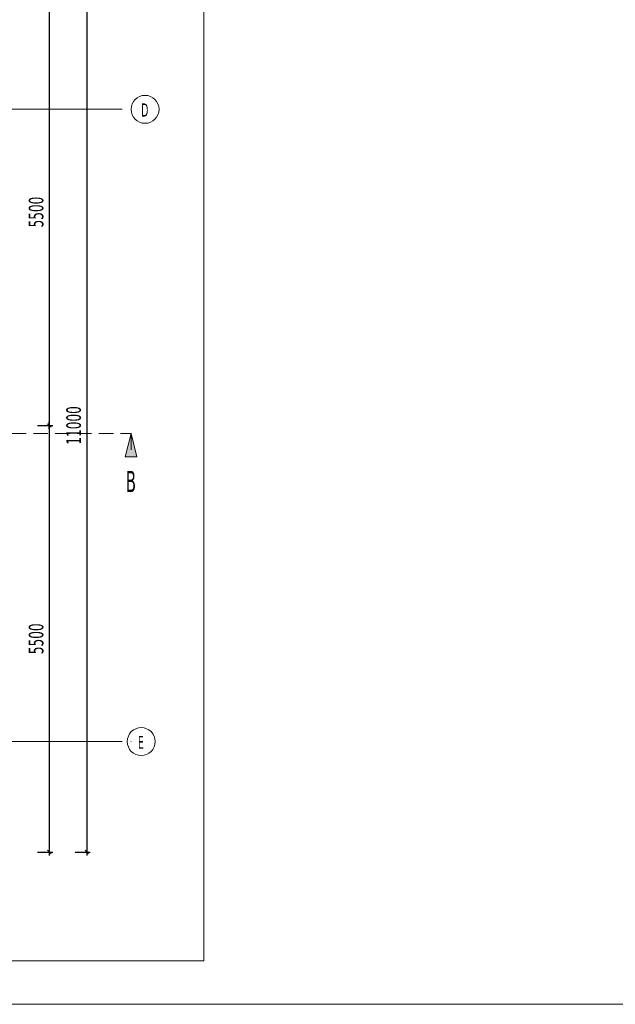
# Model space of a CAD drawing. Header units: millimetres. Extents: x 0 to 1517, y -116 to 725.
# Tile 443 of 501: x 1217 to 1320, y -116 to 54. Entities that reach past the tile are written whole.
import ezdxf

# ---------------------------------------------------------------- set-up
doc = ezdxf.new("R2010")
doc.units = ezdxf.units.MM
doc.linetypes.add('CADWORK_12', pattern=[3.75, 2.5, -1.25])
doc.linetypes.add('CADWORK_5', pattern=[13.2, 10, -1.5, 0.2, -1.5])
doc.layers.add('Ech.1_1', color=7, linetype='Continuous')
doc.layers.add('Ech.1_75', color=7, linetype='Continuous')
doc.styles.add('tahoma-', font='txt', dxfattribs={"height": 1})
doc.styles.add('tahoma-z-r', font='txt', dxfattribs={"width": 0.704918})
doc.dimstyles.new('ISO-25', dxfattribs={"dimtxt": 2.5, "dimasz": 2.5, "dimexe": 1.25, "dimexo": 0.625, "dimtad": 1, "dimtxsty": 'Standard', "dimcen": 2.5, "dimadec": 0, "dimazin": 0, "dimtfac": 1, "dimtmove": 0, "dimatfit": 3, "dimfxl": 1, "dimarcsym": 0})

# ---------------------------------------------------------------- blocks, each defined once
blk = doc.blocks.new('cw-line-extremity2')
at = {"linetype": 'Continuous', "lineweight": 0}
blk.add_hatch(color=0, dxfattribs=at).paths.add_polyline_path([(0, 0), (2, 0.5), (2, -0.5)])
at = {"color": 0, "linetype": 'Continuous', "lineweight": -2}
for p, q in [((0, 0), (2, 0.5)), ((2, -0.5), (0, 0)), ((2, 0.5), (2, -0.5))]:
    blk.add_line(p, q, dxfattribs=at)
blk = doc.blocks.new('cw-dimension-symbol2')
at = {"color": 0, "linetype": 'Continuous', "lineweight": -2}
for p, q in [((-1, 0), (1, 0)), ((-0.5, -0.5), (0.5, 0.5))]:
    blk.add_line(p, q, dxfattribs=at)
blk = doc.blocks.new('*D206')
at = {"layer": 'Defpoints', "color": 0}
for p in [(1220.59, 57.32), (1220.59, -16.01), (1222.59, -16.01)]:
    blk.add_point(p, dxfattribs=at)
at = {"layer": 'Ech.1_75', "color": 0, "linetype": 'Continuous', "lineweight": -2}
for p, q in [((1220.59, 57.32), (1223.19, 57.32)), ((1222.59, 56.72), (1222.59, -15.41)), ((1220.59, -16.01), (1223.19, -16.01))]:
    blk.add_line(p, q, dxfattribs=at)
at = {"layer": 'Ech.1_75', "color": 0, "lineweight": -2, "xscale": 0.6000000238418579, "yscale": 0.6000000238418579, "zscale": 0.6000000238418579}
for p, rotation in [((1222.59, 57.32), 90), ((1222.59, -16.01), 270)]:
    blk.add_blockref('cw-dimension-symbol2', p, dxfattribs=dict(at, rotation=rotation))
at = {"layer": 'Ech.1_75', "color": 7, "linetype": 'Continuous', "lineweight": 5, "insert": (1220.34, 20.66), "char_height": 2.5, "attachment_point": 5, "rotation": 90, "style": 'tahoma-z-r'}
blk.add_mtext('5500', dxfattribs=at)
blk = doc.blocks.new('*D207')
at = {"layer": 'Defpoints', "color": 0}
for p in [(1220.59, -16.01), (1220.59, -89.34), (1222.59, -89.34)]:
    blk.add_point(p, dxfattribs=at)
at = {"layer": 'Ech.1_75', "color": 0, "linetype": 'Continuous', "lineweight": -2}
for p, q in [((1220.59, -16.01), (1223.19, -16.01)), ((1222.59, -16.61), (1222.59, -88.74)), ((1220.59, -89.34), (1223.19, -89.34))]:
    blk.add_line(p, q, dxfattribs=at)
at = {"layer": 'Ech.1_75', "color": 0, "lineweight": -2, "xscale": 0.6000000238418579, "yscale": 0.6000000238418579, "zscale": 0.6000000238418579}
for p, rotation in [((1222.59, -16.01), 90), ((1222.59, -89.34), 270)]:
    blk.add_blockref('cw-dimension-symbol2', p, dxfattribs=dict(at, rotation=rotation))
at = {"layer": 'Ech.1_75', "color": 7, "linetype": 'Continuous', "lineweight": 5, "insert": (1220.34, -52.68), "char_height": 2.5, "attachment_point": 5, "rotation": 90, "style": 'tahoma-z-r'}
blk.add_mtext('5500', dxfattribs=at)
blk = doc.blocks.new('*D208')
at = {"layer": 'Defpoints', "color": 0}
for p in [(1227.05, 57.32), (1227.05, -89.34), (1229.05, -89.34)]:
    blk.add_point(p, dxfattribs=at)
at = {"layer": 'Ech.1_75', "color": 0, "linetype": 'Continuous', "lineweight": -2}
for p, q in [((1227.05, 57.32), (1229.65, 57.32)), ((1229.05, 56.72), (1229.05, -88.74)), ((1227.05, -89.34), (1229.65, -89.34))]:
    blk.add_line(p, q, dxfattribs=at)
at = {"layer": 'Ech.1_75', "color": 0, "lineweight": -2, "xscale": 0.6000000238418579, "yscale": 0.6000000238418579, "zscale": 0.6000000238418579}
for p, rotation in [((1229.05, 57.32), 90), ((1229.05, -89.34), 270)]:
    blk.add_blockref('cw-dimension-symbol2', p, dxfattribs=dict(at, rotation=rotation))
at = {"layer": 'Ech.1_75', "color": 7, "linetype": 'Continuous', "lineweight": 5, "insert": (1226.8, -16.01), "char_height": 2.5, "attachment_point": 5, "rotation": 90, "style": 'tahoma-z-r'}
blk.add_mtext('11000', dxfattribs=at)

msp = doc.modelspace()

# ---------------------------------------------------------------- linework, layer by layer
at = {"layer": 'Ech.1_1', "color": 7, "linetype": 'Continuous', "lineweight": 5}
msp.add_lwpolyline([(327.72, -115.512), (1516.72, -115.512), (1516.72, 725.488), (327.72, 725.488), (327.72, -115.512)], close=True, dxfattribs=at)
at = {"layer": 'Ech.1_75', "color": 190, "linetype": 'Continuous', "lineweight": 5}
msp.add_line((1236.672, -20.198), (1236.672, -17.414), dxfattribs=at)
at = {"layer": 'Ech.1_75', "color": 7, "linetype": 'Continuous', "lineweight": 5}
msp.add_lwpolyline([(1249.188, -108.036), (1249.188, 239.316), (954.549, 239.316), (954.549, -108.036), (1249.188, -108.036)], close=True, dxfattribs=at)
at = {"layer": 'Ech.1_75', "color": 7, "linetype": 'CADWORK_5', "lineweight": 5}
for points in [[(1225.092, 38.322), (1199.364, 38.322)], [(1225.092, -70.345), (1199.364, -70.345)]]:
    msp.add_lwpolyline(points, dxfattribs=at)
at = {"layer": 'Ech.1_75', "color": 190, "linetype": 'CADWORK_12', "lineweight": 5}
msp.add_lwpolyline([(961.117, -17.414), (1236.672, -17.414)], dxfattribs=at)

# ---------------------------------------------------------------- block references
at = {"layer": 'Ech.1_75', "color": 190, "lineweight": 5, "xscale": 2, "yscale": 2, "zscale": 2, "rotation": 270}
msp.add_blockref('cw-line-extremity2', (1236.672, -17.414), dxfattribs=at)

# ---------------------------------------------------------------- texts
at = {"layer": 'Ech.1_75', "color": 190, "linetype": 'Continuous', "style": 'tahoma-', "width": 0.6}
msp.add_text('B', height=3.627, dxfattribs=at).set_placement((1235.747, -27.456))

# ---------------------------------------------------------------- dimensions: what is measured, and where the dimension line sits
at = {"layer": 'Ech.1_75', "color": 7, "linetype": 'Continuous', "lineweight": 5}
for base, p1, p2, text, picture, middle in [((1222.589, -16.012), (1220.589, 57.322), (1220.589, -16.012), '5500', '*D206', (1220.339, 20.655)), ((1229.046, -89.345), (1227.046, 57.322), (1227.046, -89.345), '11000', '*D208', (1226.796, -16.012)), ((1222.589, -89.345), (1220.589, -16.012), (1220.589, -89.345), '5500', '*D207', (1220.339, -52.678))]:
    dim = msp.add_linear_dim(base=base, p1=p1, p2=p2, angle=270, text=text, dimstyle='ISO-25', override={"dimtxt": 2.5, "dimasz": 0.6, "dimexe": 0.6, "dimexo": 0, "dimgap": 0, "dimdec": 2, "dimlfac": 1, "dimtxsty": 'tahoma-z-r', "dimblk": 'cw-dimension-symbol2', "dimclrt": 7, "dimtmove": 2}, dxfattribs=at)
    dim.commit()
    dim.dimension.update_dxf_attribs({"geometry": picture, "text_midpoint": middle, "dimtype": 161, "text_rotation": 90})

# ---------------------------------------------------------------- next in the draw order: wipeouts: each hides what was drawn before it
at = {"linetype": 'Continuous'}
for points in [[(1239.072, 35.922), (1239.087, 35.922), (1239.102, 35.922), (1239.117, 35.922), (1239.133, 35.923), (1239.148, 35.923), (1239.163, 35.923), (1239.178, 35.924), (1239.193, 35.925), (1239.208, 35.926), (1239.223, 35.927), (1239.238, 35.928), (1239.253, 35.929), (1239.268, 35.93), (1239.283, 35.931), (1239.298, 35.932), (1239.313, 35.934), (1239.328, 35.935), (1239.343, 35.937), (1239.358, 35.939), (1239.373, 35.941), (1239.388, 35.943), (1239.403, 35.945), (1239.418, 35.947), (1239.433, 35.949), (1239.448, 35.951), (1239.463, 35.954), (1239.477, 35.956), (1239.492, 35.959), (1239.507, 35.962), (1239.522, 35.964), (1239.537, 35.967), (1239.552, 35.97), (1239.566, 35.973), (1239.581, 35.976), (1239.596, 35.98), (1239.61, 35.983), (1239.625, 35.986), (1239.64, 35.99), (1239.654, 35.993), (1239.669, 35.997), (1239.684, 36.001), (1239.698, 36.005), (1239.713, 36.009), (1239.727, 36.013), (1239.742, 36.017), (1239.756, 36.021), (1239.771, 36.026), (1239.785, 36.03), (1239.799, 36.035), (1239.814, 36.039), (1239.828, 36.044), (1239.842, 36.049), (1239.857, 36.054), (1239.871, 36.059), (1239.885, 36.064), (1239.899, 36.069), (1239.913, 36.074), (1239.928, 36.079), (1239.942, 36.085), (1239.956, 36.09), (1239.97, 36.096), (1239.984, 36.102), (1239.998, 36.107), (1240.011, 36.113), (1240.025, 36.119), (1240.039, 36.125), (1240.053, 36.131), (1240.067, 36.138), (1240.08, 36.144), (1240.094, 36.15), (1240.108, 36.157), (1240.121, 36.163), (1240.135, 36.17), (1240.148, 36.177), (1240.162, 36.183), (1240.175, 36.19), (1240.189, 36.197), (1240.202, 36.204), (1240.215, 36.211), (1240.228, 36.219), (1240.242, 36.226), (1240.255, 36.233), (1240.268, 36.241), (1240.281, 36.248), (1240.294, 36.256), (1240.307, 36.264), (1240.32, 36.272), (1240.333, 36.279), (1240.345, 36.287), (1240.358, 36.295), (1240.371, 36.304), (1240.384, 36.312), (1240.396, 36.32), (1240.409, 36.328), (1240.421, 36.337), (1240.434, 36.345), (1240.446, 36.354), (1240.458, 36.363), (1240.471, 36.371), (1240.483, 36.38), (1240.495, 36.389), (1240.507, 36.398), (1240.519, 36.407), (1240.531, 36.416), (1240.543, 36.425), (1240.555, 36.435), (1240.567, 36.444), (1240.579, 36.453), (1240.59, 36.463), (1240.602, 36.473), (1240.614, 36.482), (1240.625, 36.492), (1240.637, 36.502), (1240.648, 36.512), (1240.659, 36.522), (1240.671, 36.532), (1240.682, 36.542), (1240.693, 36.552), (1240.704, 36.562), (1240.715, 36.572), (1240.726, 36.583), (1240.737, 36.593), (1240.748, 36.604), (1240.759, 36.614), (1240.769, 36.625), (1240.78, 36.635), (1240.79, 36.646), (1240.801, 36.657), (1240.811, 36.668), (1240.822, 36.679), (1240.832, 36.69), (1240.842, 36.701), (1240.852, 36.712), (1240.862, 36.723), (1240.872, 36.735), (1240.882, 36.746), (1240.892, 36.757), (1240.902, 36.769), (1240.912, 36.78), (1240.921, 36.792), (1240.931, 36.804), (1240.941, 36.815), (1240.95, 36.827), (1240.959, 36.839), (1240.969, 36.851), (1240.978, 36.863), (1240.987, 36.875), (1240.996, 36.887), (1241.005, 36.899), (1241.014, 36.911), (1241.023, 36.923), (1241.031, 36.936), (1241.04, 36.948), (1241.049, 36.96), (1241.057, 36.973), (1241.066, 36.985), (1241.074, 36.998), (1241.082, 37.01), (1241.09, 37.023), (1241.099, 37.036), (1241.107, 37.049), (1241.115, 37.061), (1241.122, 37.074), (1241.13, 37.087), (1241.138, 37.1), (1241.146, 37.113), (1241.153, 37.126), (1241.161, 37.139), (1241.168, 37.152), (1241.175, 37.166), (1241.183, 37.179), (1241.19, 37.192), (1241.197, 37.205), (1241.204, 37.219), (1241.211, 37.232), (1241.217, 37.246), (1241.224, 37.259), (1241.231, 37.273), (1241.237, 37.286), (1241.244, 37.3), (1241.25, 37.314), (1241.256, 37.327), (1241.263, 37.341), (1241.269, 37.355), (1241.275, 37.369), (1241.281, 37.382), (1241.287, 37.396), (1241.292, 37.41), (1241.298, 37.424), (1241.304, 37.438), (1241.309, 37.452), (1241.315, 37.466), (1241.32, 37.48), (1241.325, 37.495), (1241.33, 37.509), (1241.335, 37.523), (1241.34, 37.537), (1241.345, 37.552), (1241.35, 37.566), (1241.355, 37.58), (1241.359, 37.594), (1241.364, 37.609), (1241.368, 37.623), (1241.373, 37.638), (1241.377, 37.652), (1241.381, 37.667), (1241.385, 37.681), (1241.389, 37.696), (1241.393, 37.71), (1241.397, 37.725), (1241.401, 37.74), (1241.404, 37.754), (1241.408, 37.769), (1241.411, 37.784), (1241.414, 37.798), (1241.418, 37.813), (1241.421, 37.828), (1241.424, 37.842), (1241.427, 37.857), (1241.43, 37.872), (1241.432, 37.887), (1241.435, 37.902), (1241.438, 37.917), (1241.44, 37.931), (1241.443, 37.946), (1241.445, 37.961), (1241.447, 37.976), (1241.449, 37.991), (1241.451, 38.006), (1241.453, 38.021), (1241.455, 38.036), (1241.457, 38.051), (1241.459, 38.066), (1241.46, 38.081), (1241.462, 38.096), (1241.463, 38.111), (1241.464, 38.126), (1241.465, 38.141), (1241.466, 38.156), (1241.467, 38.171), (1241.468, 38.186), (1241.469, 38.201), (1241.47, 38.216), (1241.47, 38.231), (1241.471, 38.246), (1241.471, 38.261), (1241.472, 38.277), (1241.472, 38.292), (1241.472, 38.307), (1241.472, 38.322), (1241.472, 38.337), (1241.472, 38.352), (1241.472, 38.367), (1241.471, 38.382), (1241.471, 38.397), (1241.47, 38.412), (1241.47, 38.427), (1241.469, 38.442), (1241.468, 38.457), (1241.467, 38.472), (1241.466, 38.488), (1241.465, 38.503), (1241.464, 38.518), (1241.463, 38.533), (1241.462, 38.548), (1241.46, 38.563), (1241.459, 38.578), (1241.457, 38.593), (1241.455, 38.608), (1241.453, 38.623), (1241.451, 38.638), (1241.449, 38.652), (1241.447, 38.667), (1241.445, 38.682), (1241.443, 38.697), (1241.44, 38.712), (1241.438, 38.727), (1241.435, 38.742), (1241.432, 38.757), (1241.43, 38.771), (1241.427, 38.786), (1241.424, 38.801), (1241.421, 38.816), (1241.418, 38.831), (1241.414, 38.845), (1241.411, 38.86), (1241.408, 38.875), (1241.404, 38.889), (1241.401, 38.904), (1241.397, 38.919), (1241.393, 38.933), (1241.389, 38.948), (1241.385, 38.962), (1241.381, 38.977), (1241.377, 38.991), (1241.373, 39.006), (1241.368, 39.02), (1241.364, 39.035), (1241.359, 39.049), (1241.355, 39.063), (1241.35, 39.078), (1241.345, 39.092), (1241.34, 39.106), (1241.335, 39.121), (1241.33, 39.135), (1241.325, 39.149), (1241.32, 39.163), (1241.315, 39.177), (1241.309, 39.191), (1241.304, 39.205), (1241.298, 39.219), (1241.292, 39.233), (1241.287, 39.247), (1241.281, 39.261), (1241.275, 39.275), (1241.269, 39.289), (1241.263, 39.303), (1241.256, 39.316), (1241.25, 39.33), (1241.244, 39.344), (1241.237, 39.357), (1241.231, 39.371), (1241.224, 39.384), (1241.217, 39.398), (1241.211, 39.411), (1241.204, 39.425), (1241.197, 39.438), (1241.19, 39.451), (1241.183, 39.465), (1241.175, 39.478), (1241.168, 39.491), (1241.161, 39.504), (1241.153, 39.517), (1241.146, 39.53), (1241.138, 39.543), (1241.13, 39.556), (1241.122, 39.569), (1241.115, 39.582), (1241.107, 39.595), (1241.099, 39.608), (1241.09, 39.62), (1241.082, 39.633), (1241.074, 39.646), (1241.066, 39.658), (1241.057, 39.671), (1241.049, 39.683), (1241.04, 39.696), (1241.031, 39.708), (1241.023, 39.72), (1241.014, 39.732), (1241.005, 39.745), (1240.996, 39.757), (1240.987, 39.769), (1240.978, 39.781), (1240.969, 39.793), (1240.959, 39.805), (1240.95, 39.816), (1240.941, 39.828), (1240.931, 39.84), (1240.921, 39.852), (1240.912, 39.863), (1240.902, 39.875), (1240.892, 39.886), (1240.882, 39.898), (1240.872, 39.909), (1240.862, 39.92), (1240.852, 39.931), (1240.842, 39.943), (1240.832, 39.954), (1240.822, 39.965), (1240.811, 39.976), (1240.801, 39.987), (1240.79, 39.997), (1240.78, 40.008), (1240.769, 40.019), (1240.759, 40.029), (1240.748, 40.04), (1240.737, 40.051), (1240.726, 40.061), (1240.715, 40.071), (1240.704, 40.082), (1240.693, 40.092), (1240.682, 40.102), (1240.671, 40.112), (1240.659, 40.122), (1240.648, 40.132), (1240.637, 40.142), (1240.625, 40.152), (1240.614, 40.161), (1240.602, 40.171), (1240.59, 40.181), (1240.579, 40.19), (1240.567, 40.2), (1240.555, 40.209), (1240.543, 40.218), (1240.531, 40.227), (1240.519, 40.236), (1240.507, 40.246), (1240.495, 40.255), (1240.483, 40.263), (1240.471, 40.272), (1240.458, 40.281), (1240.446, 40.29), (1240.434, 40.298), (1240.421, 40.307), (1240.409, 40.315), (1240.396, 40.324), (1240.384, 40.332), (1240.371, 40.34), (1240.358, 40.348), (1240.345, 40.356), (1240.333, 40.364), (1240.32, 40.372), (1240.307, 40.38), (1240.294, 40.388), (1240.281, 40.395), (1240.268, 40.403), (1240.255, 40.41), (1240.242, 40.418), (1240.228, 40.425), (1240.215, 40.432), (1240.202, 40.439), (1240.189, 40.446), (1240.175, 40.453), (1240.162, 40.46), (1240.148, 40.467), (1240.135, 40.474), (1240.121, 40.48), (1240.108, 40.487), (1240.094, 40.493), (1240.08, 40.5), (1240.067, 40.506), (1240.053, 40.512), (1240.039, 40.518), (1240.025, 40.524), (1240.011, 40.53), (1239.998, 40.536), (1239.984, 40.542), (1239.97, 40.548), (1239.956, 40.553), (1239.942, 40.559), (1239.928, 40.564), (1239.913, 40.569), (1239.899, 40.575), (1239.885, 40.58), (1239.871, 40.585), (1239.857, 40.59), (1239.842, 40.595), (1239.828, 40.6), (1239.814, 40.604), (1239.799, 40.609), (1239.785, 40.613), (1239.771, 40.618), (1239.756, 40.622), (1239.742, 40.626), (1239.727, 40.631), (1239.713, 40.635), (1239.698, 40.639), (1239.684, 40.643), (1239.669, 40.646), (1239.654, 40.65), (1239.64, 40.654), (1239.625, 40.657), (1239.61, 40.661), (1239.596, 40.664), (1239.581, 40.667), (1239.566, 40.67), (1239.552, 40.673), (1239.537, 40.676), (1239.522, 40.679), (1239.507, 40.682), (1239.492, 40.685), (1239.477, 40.687), (1239.463, 40.69), (1239.448, 40.692), (1239.433, 40.695), (1239.418, 40.697), (1239.403, 40.699), (1239.388, 40.701), (1239.373, 40.703), (1239.358, 40.705), (1239.343, 40.706), (1239.328, 40.708), (1239.313, 40.71), (1239.298, 40.711), (1239.283, 40.712), (1239.268, 40.714), (1239.253, 40.715), (1239.238, 40.716), (1239.223, 40.717), (1239.208, 40.718), (1239.193, 40.719), (1239.178, 40.719), (1239.163, 40.72), (1239.148, 40.721), (1239.133, 40.721), (1239.117, 40.721), (1239.102, 40.722), (1239.087, 40.722), (1239.072, 40.722), (1239.057, 40.722), (1239.042, 40.722), (1239.027, 40.721), (1239.012, 40.721), (1238.997, 40.721), (1238.982, 40.72), (1238.967, 40.719), (1238.952, 40.719), (1238.937, 40.718), (1238.922, 40.717), (1238.906, 40.716), (1238.891, 40.715), (1238.876, 40.714), (1238.861, 40.712), (1238.846, 40.711), (1238.831, 40.71), (1238.816, 40.708), (1238.801, 40.706), (1238.786, 40.705), (1238.771, 40.703), (1238.756, 40.701), (1238.742, 40.699), (1238.727, 40.697), (1238.712, 40.695), (1238.697, 40.692), (1238.682, 40.69), (1238.667, 40.687), (1238.652, 40.685), (1238.637, 40.682), (1238.622, 40.679), (1238.608, 40.676), (1238.593, 40.673), (1238.578, 40.67), (1238.563, 40.667), (1238.549, 40.664), (1238.534, 40.661), (1238.519, 40.657), (1238.505, 40.654), (1238.49, 40.65), (1238.475, 40.646), (1238.461, 40.643), (1238.446, 40.639), (1238.432, 40.635), (1238.417, 40.631), (1238.403, 40.626), (1238.388, 40.622), (1238.374, 40.618), (1238.359, 40.613), (1238.345, 40.609), (1238.331, 40.604), (1238.316, 40.6), (1238.302, 40.595), (1238.288, 40.59), (1238.273, 40.585), (1238.259, 40.58), (1238.245, 40.575), (1238.231, 40.569), (1238.217, 40.564), (1238.203, 40.559), (1238.189, 40.553), (1238.175, 40.548), (1238.161, 40.542), (1238.147, 40.536), (1238.133, 40.53), (1238.119, 40.524), (1238.105, 40.518), (1238.091, 40.512), (1238.078, 40.506), (1238.064, 40.5), (1238.05, 40.493), (1238.037, 40.487), (1238.023, 40.48), (1238.01, 40.474), (1237.996, 40.467), (1237.983, 40.46), (1237.969, 40.453), (1237.956, 40.446), (1237.943, 40.439), (1237.929, 40.432), (1237.916, 40.425), (1237.903, 40.418), (1237.89, 40.41), (1237.877, 40.403), (1237.864, 40.395), (1237.851, 40.388), (1237.838, 40.38), (1237.825, 40.372), (1237.812, 40.364), (1237.799, 40.356), (1237.786, 40.348), (1237.774, 40.34), (1237.761, 40.332), (1237.748, 40.324), (1237.736, 40.315), (1237.723, 40.307), (1237.711, 40.298), (1237.698, 40.29), (1237.686, 40.281), (1237.674, 40.272), (1237.662, 40.263), (1237.649, 40.255), (1237.637, 40.246), (1237.625, 40.236), (1237.613, 40.227), (1237.601, 40.218), (1237.589, 40.209), (1237.578, 40.2), (1237.566, 40.19), (1237.554, 40.181), (1237.542, 40.171), (1237.531, 40.161), (1237.519, 40.152), (1237.508, 40.142), (1237.496, 40.132), (1237.485, 40.122), (1237.474, 40.112), (1237.463, 40.102), (1237.451, 40.092), (1237.44, 40.082), (1237.429, 40.071), (1237.418, 40.061), (1237.407, 40.051), (1237.397, 40.04), (1237.386, 40.029), (1237.375, 40.019), (1237.365, 40.008), (1237.354, 39.997), (1237.343, 39.987), (1237.333, 39.976), (1237.323, 39.965), (1237.312, 39.954), (1237.302, 39.943), (1237.292, 39.931), (1237.282, 39.92), (1237.272, 39.909), (1237.262, 39.898), (1237.252, 39.886), (1237.242, 39.875), (1237.233, 39.863), (1237.223, 39.852), (1237.213, 39.84), (1237.204, 39.828), (1237.194, 39.816), (1237.185, 39.805), (1237.176, 39.793), (1237.167, 39.781), (1237.157, 39.769), (1237.148, 39.757), (1237.139, 39.745), (1237.131, 39.732), (1237.122, 39.72), (1237.113, 39.708), (1237.104, 39.696), (1237.096, 39.683), (1237.087, 39.671), (1237.079, 39.658), (1237.07, 39.646), (1237.062, 39.633), (1237.054, 39.62), (1237.046, 39.608), (1237.038, 39.595), (1237.03, 39.582), (1237.022, 39.569), (1237.014, 39.556), (1237.006, 39.543), (1236.999, 39.53), (1236.991, 39.517), (1236.984, 39.504), (1236.976, 39.491), (1236.969, 39.478), (1236.962, 39.465), (1236.955, 39.451), (1236.948, 39.438), (1236.941, 39.425), (1236.934, 39.411), (1236.927, 39.398), (1236.92, 39.384), (1236.914, 39.371), (1236.907, 39.357), (1236.901, 39.344), (1236.894, 39.33), (1236.888, 39.316), (1236.882, 39.303), (1236.876, 39.289), (1236.87, 39.275), (1236.864, 39.261), (1236.858, 39.247), (1236.852, 39.233), (1236.846, 39.219), (1236.841, 39.205), (1236.835, 39.191), (1236.83, 39.177), (1236.824, 39.163), (1236.819, 39.149), (1236.814, 39.135), (1236.809, 39.121), (1236.804, 39.106), (1236.799, 39.092), (1236.794, 39.078), (1236.79, 39.063), (1236.785, 39.049), (1236.781, 39.035), (1236.776, 39.02), (1236.772, 39.006), (1236.767, 38.991), (1236.763, 38.977), (1236.759, 38.962), (1236.755, 38.948), (1236.751, 38.933), (1236.748, 38.919), (1236.744, 38.904), (1236.74, 38.889), (1236.737, 38.875), (1236.733, 38.86), (1236.73, 38.845), (1236.727, 38.831), (1236.724, 38.816), (1236.721, 38.801), (1236.718, 38.786), (1236.715, 38.771), (1236.712, 38.757), (1236.709, 38.742), (1236.707, 38.727), (1236.704, 38.712), (1236.702, 38.697), (1236.699, 38.682), (1236.697, 38.667), (1236.695, 38.652), (1236.693, 38.638), (1236.691, 38.623), (1236.689, 38.608), (1236.688, 38.593), (1236.686, 38.578), (1236.684, 38.563), (1236.683, 38.548), (1236.681, 38.533), (1236.68, 38.518), (1236.679, 38.503), (1236.678, 38.488), (1236.677, 38.472), (1236.676, 38.457), (1236.675, 38.442), (1236.675, 38.427), (1236.674, 38.412), (1236.673, 38.397), (1236.673, 38.382), (1236.673, 38.367), (1236.672, 38.352), (1236.672, 38.337), (1236.672, 38.322), (1236.672, 38.307), (1236.672, 38.292), (1236.673, 38.277), (1236.673, 38.261), (1236.673, 38.246), (1236.674, 38.231), (1236.675, 38.216), (1236.675, 38.201), (1236.676, 38.186), (1236.677, 38.171), (1236.678, 38.156), (1236.679, 38.141), (1236.68, 38.126), (1236.681, 38.111), (1236.683, 38.096), (1236.684, 38.081), (1236.686, 38.066), (1236.688, 38.051), (1236.689, 38.036), (1236.691, 38.021), (1236.693, 38.006), (1236.695, 37.991), (1236.697, 37.976), (1236.699, 37.961), (1236.702, 37.946), (1236.704, 37.931), (1236.707, 37.917), (1236.709, 37.902), (1236.712, 37.887), (1236.715, 37.872), (1236.718, 37.857), (1236.721, 37.842), (1236.724, 37.828), (1236.727, 37.813), (1236.73, 37.798), (1236.733, 37.784), (1236.737, 37.769), (1236.74, 37.754), (1236.744, 37.74), (1236.748, 37.725), (1236.751, 37.71), (1236.755, 37.696), (1236.759, 37.681), (1236.763, 37.667), (1236.767, 37.652), (1236.772, 37.638), (1236.776, 37.623), (1236.781, 37.609), (1236.785, 37.594), (1236.79, 37.58), (1236.794, 37.566), (1236.799, 37.552), (1236.804, 37.537), (1236.809, 37.523), (1236.814, 37.509), (1236.819, 37.495), (1236.824, 37.48), (1236.83, 37.466), (1236.835, 37.452), (1236.841, 37.438), (1236.846, 37.424), (1236.852, 37.41), (1236.858, 37.396), (1236.864, 37.382), (1236.87, 37.369), (1236.876, 37.355), (1236.882, 37.341), (1236.888, 37.327), (1236.894, 37.314), (1236.901, 37.3), (1236.907, 37.286), (1236.914, 37.273), (1236.92, 37.259), (1236.927, 37.246), (1236.934, 37.232), (1236.941, 37.219), (1236.948, 37.205), (1236.955, 37.192), (1236.962, 37.179), (1236.969, 37.166), (1236.976, 37.152), (1236.984, 37.139), (1236.991, 37.126), (1236.999, 37.113), (1237.006, 37.1), (1237.014, 37.087), (1237.022, 37.074), (1237.03, 37.061), (1237.038, 37.049), (1237.046, 37.036), (1237.054, 37.023), (1237.062, 37.01), (1237.07, 36.998), (1237.079, 36.985), (1237.087, 36.973), (1237.096, 36.96), (1237.104, 36.948), (1237.113, 36.936), (1237.122, 36.923), (1237.131, 36.911), (1237.139, 36.899), (1237.148, 36.887), (1237.157, 36.875), (1237.167, 36.863), (1237.176, 36.851), (1237.185, 36.839), (1237.194, 36.827), (1237.204, 36.815), (1237.213, 36.804), (1237.223, 36.792), (1237.233, 36.78), (1237.242, 36.769), (1237.252, 36.757), (1237.262, 36.746), (1237.272, 36.735), (1237.282, 36.723), (1237.292, 36.712), (1237.302, 36.701), (1237.312, 36.69), (1237.323, 36.679), (1237.333, 36.668), (1237.343, 36.657), (1237.354, 36.646), (1237.365, 36.635), (1237.375, 36.625), (1237.386, 36.614), (1237.397, 36.604), (1237.407, 36.593), (1237.418, 36.583), (1237.429, 36.572), (1237.44, 36.562), (1237.451, 36.552), (1237.463, 36.542), (1237.474, 36.532), (1237.485, 36.522), (1237.496, 36.512), (1237.508, 36.502), (1237.519, 36.492), (1237.531, 36.482), (1237.542, 36.473), (1237.554, 36.463), (1237.566, 36.453), (1237.578, 36.444), (1237.589, 36.435), (1237.601, 36.425), (1237.613, 36.416), (1237.625, 36.407), (1237.637, 36.398), (1237.649, 36.389), (1237.662, 36.38), (1237.674, 36.371), (1237.686, 36.363), (1237.698, 36.354), (1237.711, 36.345), (1237.723, 36.337), (1237.736, 36.328), (1237.748, 36.32), (1237.761, 36.312), (1237.774, 36.304), (1237.786, 36.295), (1237.799, 36.287), (1237.812, 36.279), (1237.825, 36.272), (1237.838, 36.264), (1237.851, 36.256), (1237.864, 36.248), (1237.877, 36.241), (1237.89, 36.233), (1237.903, 36.226), (1237.916, 36.219), (1237.929, 36.211), (1237.943, 36.204), (1237.956, 36.197), (1237.969, 36.19), (1237.983, 36.183), (1237.996, 36.177), (1238.01, 36.17), (1238.023, 36.163), (1238.037, 36.157), (1238.05, 36.15), (1238.064, 36.144), (1238.078, 36.138), (1238.091, 36.131), (1238.105, 36.125), (1238.119, 36.119), (1238.133, 36.113), (1238.147, 36.107), (1238.161, 36.102), (1238.175, 36.096), (1238.189, 36.09), (1238.203, 36.085), (1238.217, 36.079), (1238.231, 36.074), (1238.245, 36.069), (1238.259, 36.064), (1238.273, 36.059), (1238.288, 36.054), (1238.302, 36.049), (1238.316, 36.044), (1238.331, 36.039), (1238.345, 36.035), (1238.359, 36.03), (1238.374, 36.026), (1238.388, 36.021), (1238.403, 36.017), (1238.417, 36.013), (1238.432, 36.009), (1238.446, 36.005), (1238.461, 36.001), (1238.475, 35.997), (1238.49, 35.993), (1238.505, 35.99), (1238.519, 35.986), (1238.534, 35.983), (1238.549, 35.98), (1238.563, 35.976), (1238.578, 35.973), (1238.593, 35.97), (1238.608, 35.967), (1238.622, 35.964), (1238.637, 35.962), (1238.652, 35.959), (1238.667, 35.956), (1238.682, 35.954), (1238.697, 35.951), (1238.712, 35.949), (1238.727, 35.947), (1238.742, 35.945), (1238.756, 35.943), (1238.771, 35.941), (1238.786, 35.939), (1238.801, 35.937), (1238.816, 35.935), (1238.831, 35.934), (1238.846, 35.932), (1238.861, 35.931), (1238.876, 35.93), (1238.891, 35.929), (1238.906, 35.928), (1238.922, 35.927), (1238.937, 35.926), (1238.952, 35.925), (1238.967, 35.924), (1238.982, 35.923), (1238.997, 35.923), (1239.012, 35.923), (1239.027, 35.922), (1239.042, 35.922), (1239.057, 35.922)], [(1238.406, -72.745), (1238.421, -72.745), (1238.436, -72.745), (1238.451, -72.744), (1238.466, -72.744), (1238.481, -72.744), (1238.496, -72.743), (1238.511, -72.743), (1238.526, -72.742), (1238.541, -72.741), (1238.556, -72.74), (1238.571, -72.739), (1238.586, -72.738), (1238.601, -72.737), (1238.616, -72.736), (1238.631, -72.734), (1238.646, -72.733), (1238.661, -72.731), (1238.676, -72.73), (1238.691, -72.728), (1238.706, -72.726), (1238.721, -72.724), (1238.736, -72.722), (1238.751, -72.72), (1238.766, -72.718), (1238.781, -72.715), (1238.796, -72.713), (1238.811, -72.71), (1238.826, -72.708), (1238.84, -72.705), (1238.855, -72.702), (1238.87, -72.7), (1238.885, -72.697), (1238.9, -72.693), (1238.914, -72.69), (1238.929, -72.687), (1238.944, -72.684), (1238.958, -72.68), (1238.973, -72.677), (1238.988, -72.673), (1239.002, -72.669), (1239.017, -72.666), (1239.032, -72.662), (1239.046, -72.658), (1239.061, -72.654), (1239.075, -72.65), (1239.09, -72.645), (1239.104, -72.641), (1239.118, -72.637), (1239.133, -72.632), (1239.147, -72.627), (1239.162, -72.623), (1239.176, -72.618), (1239.19, -72.613), (1239.204, -72.608), (1239.219, -72.603), (1239.233, -72.598), (1239.247, -72.593), (1239.261, -72.587), (1239.275, -72.582), (1239.289, -72.576), (1239.303, -72.571), (1239.317, -72.565), (1239.331, -72.559), (1239.345, -72.553), (1239.359, -72.548), (1239.373, -72.541), (1239.386, -72.535), (1239.4, -72.529), (1239.414, -72.523), (1239.427, -72.516), (1239.441, -72.51), (1239.455, -72.503), (1239.468, -72.497), (1239.482, -72.49), (1239.495, -72.483), (1239.509, -72.476), (1239.522, -72.469), (1239.535, -72.462), (1239.549, -72.455), (1239.562, -72.448), (1239.575, -72.441), (1239.588, -72.433), (1239.601, -72.426), (1239.614, -72.418), (1239.627, -72.411), (1239.64, -72.403), (1239.653, -72.395), (1239.666, -72.387), (1239.679, -72.379), (1239.692, -72.371), (1239.704, -72.363), (1239.717, -72.355), (1239.729, -72.347), (1239.742, -72.338), (1239.755, -72.33), (1239.767, -72.321), (1239.779, -72.313), (1239.792, -72.304), (1239.804, -72.295), (1239.816, -72.287), (1239.828, -72.278), (1239.841, -72.269), (1239.853, -72.26), (1239.865, -72.25), (1239.877, -72.241), (1239.888, -72.232), (1239.9, -72.223), (1239.912, -72.213), (1239.924, -72.204), (1239.935, -72.194), (1239.947, -72.184), (1239.958, -72.175), (1239.97, -72.165), (1239.981, -72.155), (1239.993, -72.145), (1240.004, -72.135), (1240.015, -72.125), (1240.026, -72.115), (1240.037, -72.105), (1240.048, -72.094), (1240.059, -72.084), (1240.07, -72.074), (1240.081, -72.063), (1240.092, -72.053), (1240.103, -72.042), (1240.113, -72.031), (1240.124, -72.02), (1240.134, -72.01), (1240.145, -71.999), (1240.155, -71.988), (1240.165, -71.977), (1240.176, -71.966), (1240.186, -71.955), (1240.196, -71.943), (1240.206, -71.932), (1240.216, -71.921), (1240.226, -71.909), (1240.235, -71.898), (1240.245, -71.886), (1240.255, -71.875), (1240.264, -71.863), (1240.274, -71.851), (1240.283, -71.84), (1240.293, -71.828), (1240.302, -71.816), (1240.311, -71.804), (1240.32, -71.792), (1240.329, -71.78), (1240.338, -71.768), (1240.347, -71.756), (1240.356, -71.743), (1240.365, -71.731), (1240.373, -71.719), (1240.382, -71.706), (1240.391, -71.694), (1240.399, -71.681), (1240.407, -71.669), (1240.416, -71.656), (1240.424, -71.644), (1240.432, -71.631), (1240.44, -71.618), (1240.448, -71.605), (1240.456, -71.592), (1240.464, -71.58), (1240.471, -71.567), (1240.479, -71.554), (1240.487, -71.541), (1240.494, -71.527), (1240.501, -71.514), (1240.509, -71.501), (1240.516, -71.488), (1240.523, -71.475), (1240.53, -71.461), (1240.537, -71.448), (1240.544, -71.434), (1240.551, -71.421), (1240.557, -71.408), (1240.564, -71.394), (1240.571, -71.38), (1240.577, -71.367), (1240.583, -71.353), (1240.59, -71.339), (1240.596, -71.326), (1240.602, -71.312), (1240.608, -71.298), (1240.614, -71.284), (1240.62, -71.27), (1240.626, -71.256), (1240.631, -71.242), (1240.637, -71.228), (1240.643, -71.214), (1240.648, -71.2), (1240.653, -71.186), (1240.658, -71.172), (1240.664, -71.158), (1240.669, -71.144), (1240.674, -71.129), (1240.679, -71.115), (1240.683, -71.101), (1240.688, -71.087), (1240.693, -71.072), (1240.697, -71.058), (1240.702, -71.043), (1240.706, -71.029), (1240.71, -71.014), (1240.714, -71), (1240.718, -70.985), (1240.722, -70.971), (1240.726, -70.956), (1240.73, -70.942), (1240.734, -70.927), (1240.737, -70.912), (1240.741, -70.898), (1240.744, -70.883), (1240.748, -70.868), (1240.751, -70.854), (1240.754, -70.839), (1240.757, -70.824), (1240.76, -70.809), (1240.763, -70.795), (1240.766, -70.78), (1240.768, -70.765), (1240.771, -70.75), (1240.774, -70.735), (1240.776, -70.72), (1240.778, -70.705), (1240.781, -70.691), (1240.783, -70.676), (1240.785, -70.661), (1240.787, -70.646), (1240.788, -70.631), (1240.79, -70.616), (1240.792, -70.601), (1240.793, -70.586), (1240.795, -70.571), (1240.796, -70.556), (1240.798, -70.541), (1240.799, -70.526), (1240.8, -70.511), (1240.801, -70.496), (1240.802, -70.481), (1240.803, -70.465), (1240.803, -70.45), (1240.804, -70.435), (1240.804, -70.42), (1240.805, -70.405), (1240.805, -70.39), (1240.805, -70.375), (1240.805, -70.36), (1240.806, -70.345), (1240.805, -70.33), (1240.805, -70.315), (1240.805, -70.3), (1240.805, -70.285), (1240.804, -70.27), (1240.804, -70.254), (1240.803, -70.239), (1240.803, -70.224), (1240.802, -70.209), (1240.801, -70.194), (1240.8, -70.179), (1240.799, -70.164), (1240.798, -70.149), (1240.796, -70.134), (1240.795, -70.119), (1240.793, -70.104), (1240.792, -70.089), (1240.79, -70.074), (1240.788, -70.059), (1240.787, -70.044), (1240.785, -70.029), (1240.783, -70.014), (1240.781, -69.999), (1240.778, -69.984), (1240.776, -69.969), (1240.774, -69.955), (1240.771, -69.94), (1240.768, -69.925), (1240.766, -69.91), (1240.763, -69.895), (1240.76, -69.88), (1240.757, -69.866), (1240.754, -69.851), (1240.751, -69.836), (1240.748, -69.821), (1240.744, -69.807), (1240.741, -69.792), (1240.737, -69.777), (1240.734, -69.763), (1240.73, -69.748), (1240.726, -69.733), (1240.722, -69.719), (1240.718, -69.704), (1240.714, -69.69), (1240.71, -69.675), (1240.706, -69.661), (1240.702, -69.646), (1240.697, -69.632), (1240.693, -69.618), (1240.688, -69.603), (1240.683, -69.589), (1240.679, -69.575), (1240.674, -69.56), (1240.669, -69.546), (1240.664, -69.532), (1240.658, -69.518), (1240.653, -69.504), (1240.648, -69.49), (1240.643, -69.475), (1240.637, -69.461), (1240.631, -69.447), (1240.626, -69.433), (1240.62, -69.419), (1240.614, -69.406), (1240.608, -69.392), (1240.602, -69.378), (1240.596, -69.364), (1240.59, -69.35), (1240.583, -69.337), (1240.577, -69.323), (1240.571, -69.309), (1240.564, -69.296), (1240.557, -69.282), (1240.551, -69.269), (1240.544, -69.255), (1240.537, -69.242), (1240.53, -69.229), (1240.523, -69.215), (1240.516, -69.202), (1240.509, -69.189), (1240.501, -69.175), (1240.494, -69.162), (1240.487, -69.149), (1240.479, -69.136), (1240.471, -69.123), (1240.464, -69.11), (1240.456, -69.097), (1240.448, -69.084), (1240.44, -69.072), (1240.432, -69.059), (1240.424, -69.046), (1240.416, -69.034), (1240.407, -69.021), (1240.399, -69.008), (1240.391, -68.996), (1240.382, -68.983), (1240.373, -68.971), (1240.365, -68.959), (1240.356, -68.946), (1240.347, -68.934), (1240.338, -68.922), (1240.329, -68.91), (1240.32, -68.898), (1240.311, -68.886), (1240.302, -68.874), (1240.293, -68.862), (1240.283, -68.85), (1240.274, -68.838), (1240.264, -68.827), (1240.255, -68.815), (1240.245, -68.803), (1240.235, -68.792), (1240.226, -68.78), (1240.216, -68.769), (1240.206, -68.758), (1240.196, -68.746), (1240.186, -68.735), (1240.176, -68.724), (1240.165, -68.713), (1240.155, -68.702), (1240.145, -68.691), (1240.134, -68.68), (1240.124, -68.669), (1240.113, -68.659), (1240.103, -68.648), (1240.092, -68.637), (1240.081, -68.627), (1240.07, -68.616), (1240.059, -68.606), (1240.048, -68.595), (1240.037, -68.585), (1240.026, -68.575), (1240.015, -68.565), (1240.004, -68.555), (1239.993, -68.545), (1239.981, -68.535), (1239.97, -68.525), (1239.958, -68.515), (1239.947, -68.505), (1239.935, -68.496), (1239.924, -68.486), (1239.912, -68.477), (1239.9, -68.467), (1239.888, -68.458), (1239.877, -68.449), (1239.865, -68.439), (1239.853, -68.43), (1239.841, -68.421), (1239.828, -68.412), (1239.816, -68.403), (1239.804, -68.394), (1239.792, -68.386), (1239.779, -68.377), (1239.767, -68.368), (1239.755, -68.36), (1239.742, -68.351), (1239.729, -68.343), (1239.717, -68.335), (1239.704, -68.327), (1239.692, -68.319), (1239.679, -68.31), (1239.666, -68.303), (1239.653, -68.295), (1239.64, -68.287), (1239.627, -68.279), (1239.614, -68.271), (1239.601, -68.264), (1239.588, -68.256), (1239.575, -68.249), (1239.562, -68.242), (1239.549, -68.235), (1239.535, -68.227), (1239.522, -68.22), (1239.509, -68.213), (1239.495, -68.206), (1239.482, -68.2), (1239.468, -68.193), (1239.455, -68.186), (1239.441, -68.18), (1239.427, -68.173), (1239.414, -68.167), (1239.4, -68.161), (1239.386, -68.154), (1239.373, -68.148), (1239.359, -68.142), (1239.345, -68.136), (1239.331, -68.13), (1239.317, -68.125), (1239.303, -68.119), (1239.289, -68.113), (1239.275, -68.108), (1239.261, -68.103), (1239.247, -68.097), (1239.233, -68.092), (1239.219, -68.087), (1239.204, -68.082), (1239.19, -68.077), (1239.176, -68.072), (1239.162, -68.067), (1239.147, -68.062), (1239.133, -68.058), (1239.118, -68.053), (1239.104, -68.049), (1239.09, -68.044), (1239.075, -68.04), (1239.061, -68.036), (1239.046, -68.032), (1239.032, -68.028), (1239.017, -68.024), (1239.002, -68.02), (1238.988, -68.017), (1238.973, -68.013), (1238.958, -68.009), (1238.944, -68.006), (1238.929, -68.003), (1238.914, -67.999), (1238.9, -67.996), (1238.885, -67.993), (1238.87, -67.99), (1238.855, -67.987), (1238.84, -67.985), (1238.826, -67.982), (1238.811, -67.979), (1238.796, -67.977), (1238.781, -67.974), (1238.766, -67.972), (1238.751, -67.97), (1238.736, -67.968), (1238.721, -67.966), (1238.706, -67.964), (1238.691, -67.962), (1238.676, -67.96), (1238.661, -67.959), (1238.646, -67.957), (1238.631, -67.956), (1238.616, -67.954), (1238.601, -67.953), (1238.586, -67.952), (1238.571, -67.951), (1238.556, -67.95), (1238.541, -67.949), (1238.526, -67.948), (1238.511, -67.947), (1238.496, -67.947), (1238.481, -67.946), (1238.466, -67.946), (1238.451, -67.945), (1238.436, -67.945), (1238.421, -67.945), (1238.406, -67.945), (1238.39, -67.945), (1238.375, -67.945), (1238.36, -67.945), (1238.345, -67.946), (1238.33, -67.946), (1238.315, -67.947), (1238.3, -67.947), (1238.285, -67.948), (1238.27, -67.949), (1238.255, -67.95), (1238.24, -67.951), (1238.225, -67.952), (1238.21, -67.953), (1238.195, -67.954), (1238.18, -67.956), (1238.165, -67.957), (1238.15, -67.959), (1238.135, -67.96), (1238.12, -67.962), (1238.105, -67.964), (1238.09, -67.966), (1238.075, -67.968), (1238.06, -67.97), (1238.045, -67.972), (1238.03, -67.974), (1238.015, -67.977), (1238, -67.979), (1237.985, -67.982), (1237.971, -67.985), (1237.956, -67.987), (1237.941, -67.99), (1237.926, -67.993), (1237.911, -67.996), (1237.897, -67.999), (1237.882, -68.003), (1237.867, -68.006), (1237.853, -68.009), (1237.838, -68.013), (1237.823, -68.017), (1237.809, -68.02), (1237.794, -68.024), (1237.78, -68.028), (1237.765, -68.032), (1237.75, -68.036), (1237.736, -68.04), (1237.721, -68.044), (1237.707, -68.049), (1237.693, -68.053), (1237.678, -68.058), (1237.664, -68.062), (1237.65, -68.067), (1237.635, -68.072), (1237.621, -68.077), (1237.607, -68.082), (1237.593, -68.087), (1237.578, -68.092), (1237.564, -68.097), (1237.55, -68.103), (1237.536, -68.108), (1237.522, -68.113), (1237.508, -68.119), (1237.494, -68.125), (1237.48, -68.13), (1237.466, -68.136), (1237.452, -68.142), (1237.439, -68.148), (1237.425, -68.154), (1237.411, -68.161), (1237.397, -68.167), (1237.384, -68.173), (1237.37, -68.18), (1237.356, -68.186), (1237.343, -68.193), (1237.329, -68.2), (1237.316, -68.206), (1237.303, -68.213), (1237.289, -68.22), (1237.276, -68.227), (1237.263, -68.235), (1237.249, -68.242), (1237.236, -68.249), (1237.223, -68.256), (1237.21, -68.264), (1237.197, -68.271), (1237.184, -68.279), (1237.171, -68.287), (1237.158, -68.295), (1237.145, -68.303), (1237.132, -68.31), (1237.12, -68.319), (1237.107, -68.327), (1237.094, -68.335), (1237.082, -68.343), (1237.069, -68.351), (1237.057, -68.36), (1237.044, -68.368), (1237.032, -68.377), (1237.019, -68.386), (1237.007, -68.394), (1236.995, -68.403), (1236.983, -68.412), (1236.971, -68.421), (1236.959, -68.43), (1236.947, -68.439), (1236.935, -68.449), (1236.923, -68.458), (1236.911, -68.467), (1236.899, -68.477), (1236.887, -68.486), (1236.876, -68.496), (1236.864, -68.505), (1236.853, -68.515), (1236.841, -68.525), (1236.83, -68.535), (1236.818, -68.545), (1236.807, -68.555), (1236.796, -68.565), (1236.785, -68.575), (1236.774, -68.585), (1236.763, -68.595), (1236.752, -68.606), (1236.741, -68.616), (1236.73, -68.627), (1236.719, -68.637), (1236.708, -68.648), (1236.698, -68.659), (1236.687, -68.669), (1236.677, -68.68), (1236.666, -68.691), (1236.656, -68.702), (1236.646, -68.713), (1236.636, -68.724), (1236.625, -68.735), (1236.615, -68.746), (1236.605, -68.758), (1236.595, -68.769), (1236.585, -68.78), (1236.576, -68.792), (1236.566, -68.803), (1236.556, -68.815), (1236.547, -68.827), (1236.537, -68.838), (1236.528, -68.85), (1236.518, -68.862), (1236.509, -68.874), (1236.5, -68.886), (1236.491, -68.898), (1236.482, -68.91), (1236.473, -68.922), (1236.464, -68.934), (1236.455, -68.946), (1236.446, -68.959), (1236.438, -68.971), (1236.429, -68.983), (1236.421, -68.996), (1236.412, -69.008), (1236.404, -69.021), (1236.395, -69.034), (1236.387, -69.046), (1236.379, -69.059), (1236.371, -69.072), (1236.363, -69.084), (1236.355, -69.097), (1236.347, -69.11), (1236.34, -69.123), (1236.332, -69.136), (1236.325, -69.149), (1236.317, -69.162), (1236.31, -69.175), (1236.302, -69.189), (1236.295, -69.202), (1236.288, -69.215), (1236.281, -69.229), (1236.274, -69.242), (1236.267, -69.255), (1236.26, -69.269), (1236.254, -69.282), (1236.247, -69.296), (1236.24, -69.309), (1236.234, -69.323), (1236.228, -69.337), (1236.221, -69.35), (1236.215, -69.364), (1236.209, -69.378), (1236.203, -69.392), (1236.197, -69.406), (1236.191, -69.419), (1236.185, -69.433), (1236.18, -69.447), (1236.174, -69.461), (1236.169, -69.475), (1236.163, -69.49), (1236.158, -69.504), (1236.153, -69.518), (1236.147, -69.532), (1236.142, -69.546), (1236.137, -69.56), (1236.132, -69.575), (1236.128, -69.589), (1236.123, -69.603), (1236.118, -69.618), (1236.114, -69.632), (1236.109, -69.646), (1236.105, -69.661), (1236.101, -69.675), (1236.097, -69.69), (1236.093, -69.704), (1236.089, -69.719), (1236.085, -69.733), (1236.081, -69.748), (1236.077, -69.763), (1236.074, -69.777), (1236.07, -69.792), (1236.067, -69.807), (1236.063, -69.821), (1236.06, -69.836), (1236.057, -69.851), (1236.054, -69.866), (1236.051, -69.88), (1236.048, -69.895), (1236.045, -69.91), (1236.043, -69.925), (1236.04, -69.94), (1236.037, -69.955), (1236.035, -69.969), (1236.033, -69.984), (1236.031, -69.999), (1236.028, -70.014), (1236.026, -70.029), (1236.024, -70.044), (1236.023, -70.059), (1236.021, -70.074), (1236.019, -70.089), (1236.018, -70.104), (1236.016, -70.119), (1236.015, -70.134), (1236.014, -70.149), (1236.012, -70.164), (1236.011, -70.179), (1236.01, -70.194), (1236.009, -70.209), (1236.009, -70.224), (1236.008, -70.239), (1236.007, -70.254), (1236.007, -70.27), (1236.006, -70.285), (1236.006, -70.3), (1236.006, -70.315), (1236.006, -70.33), (1236.006, -70.345), (1236.006, -70.36), (1236.006, -70.375), (1236.006, -70.39), (1236.006, -70.405), (1236.007, -70.42), (1236.007, -70.435), (1236.008, -70.45), (1236.009, -70.465), (1236.009, -70.481), (1236.01, -70.496), (1236.011, -70.511), (1236.012, -70.526), (1236.014, -70.541), (1236.015, -70.556), (1236.016, -70.571), (1236.018, -70.586), (1236.019, -70.601), (1236.021, -70.616), (1236.023, -70.631), (1236.024, -70.646), (1236.026, -70.661), (1236.028, -70.676), (1236.031, -70.691), (1236.033, -70.705), (1236.035, -70.72), (1236.037, -70.735), (1236.04, -70.75), (1236.043, -70.765), (1236.045, -70.78), (1236.048, -70.795), (1236.051, -70.809), (1236.054, -70.824), (1236.057, -70.839), (1236.06, -70.854), (1236.063, -70.868), (1236.067, -70.883), (1236.07, -70.898), (1236.074, -70.912), (1236.077, -70.927), (1236.081, -70.942), (1236.085, -70.956), (1236.089, -70.971), (1236.093, -70.985), (1236.097, -71), (1236.101, -71.014), (1236.105, -71.029), (1236.109, -71.043), (1236.114, -71.058), (1236.118, -71.072), (1236.123, -71.087), (1236.128, -71.101), (1236.132, -71.115), (1236.137, -71.129), (1236.142, -71.144), (1236.147, -71.158), (1236.153, -71.172), (1236.158, -71.186), (1236.163, -71.2), (1236.169, -71.214), (1236.174, -71.228), (1236.18, -71.242), (1236.185, -71.256), (1236.191, -71.27), (1236.197, -71.284), (1236.203, -71.298), (1236.209, -71.312), (1236.215, -71.326), (1236.221, -71.339), (1236.228, -71.353), (1236.234, -71.367), (1236.24, -71.38), (1236.247, -71.394), (1236.254, -71.408), (1236.26, -71.421), (1236.267, -71.434), (1236.274, -71.448), (1236.281, -71.461), (1236.288, -71.475), (1236.295, -71.488), (1236.302, -71.501), (1236.31, -71.514), (1236.317, -71.527), (1236.325, -71.541), (1236.332, -71.554), (1236.34, -71.567), (1236.347, -71.58), (1236.355, -71.592), (1236.363, -71.605), (1236.371, -71.618), (1236.379, -71.631), (1236.387, -71.644), (1236.395, -71.656), (1236.404, -71.669), (1236.412, -71.681), (1236.421, -71.694), (1236.429, -71.706), (1236.438, -71.719), (1236.446, -71.731), (1236.455, -71.743), (1236.464, -71.756), (1236.473, -71.768), (1236.482, -71.78), (1236.491, -71.792), (1236.5, -71.804), (1236.509, -71.816), (1236.518, -71.828), (1236.528, -71.84), (1236.537, -71.851), (1236.547, -71.863), (1236.556, -71.875), (1236.566, -71.886), (1236.576, -71.898), (1236.585, -71.909), (1236.595, -71.921), (1236.605, -71.932), (1236.615, -71.943), (1236.625, -71.955), (1236.636, -71.966), (1236.646, -71.977), (1236.656, -71.988), (1236.666, -71.999), (1236.677, -72.01), (1236.687, -72.02), (1236.698, -72.031), (1236.708, -72.042), (1236.719, -72.053), (1236.73, -72.063), (1236.741, -72.074), (1236.752, -72.084), (1236.763, -72.094), (1236.774, -72.105), (1236.785, -72.115), (1236.796, -72.125), (1236.807, -72.135), (1236.818, -72.145), (1236.83, -72.155), (1236.841, -72.165), (1236.853, -72.175), (1236.864, -72.184), (1236.876, -72.194), (1236.887, -72.204), (1236.899, -72.213), (1236.911, -72.223), (1236.923, -72.232), (1236.935, -72.241), (1236.947, -72.25), (1236.959, -72.26), (1236.971, -72.269), (1236.983, -72.278), (1236.995, -72.287), (1237.007, -72.295), (1237.019, -72.304), (1237.032, -72.313), (1237.044, -72.321), (1237.057, -72.33), (1237.069, -72.338), (1237.082, -72.347), (1237.094, -72.355), (1237.107, -72.363), (1237.12, -72.371), (1237.132, -72.379), (1237.145, -72.387), (1237.158, -72.395), (1237.171, -72.403), (1237.184, -72.411), (1237.197, -72.418), (1237.21, -72.426), (1237.223, -72.433), (1237.236, -72.441), (1237.249, -72.448), (1237.263, -72.455), (1237.276, -72.462), (1237.289, -72.469), (1237.303, -72.476), (1237.316, -72.483), (1237.329, -72.49), (1237.343, -72.497), (1237.356, -72.503), (1237.37, -72.51), (1237.384, -72.516), (1237.397, -72.523), (1237.411, -72.529), (1237.425, -72.535), (1237.439, -72.541), (1237.452, -72.548), (1237.466, -72.553), (1237.48, -72.559), (1237.494, -72.565), (1237.508, -72.571), (1237.522, -72.576), (1237.536, -72.582), (1237.55, -72.587), (1237.564, -72.593), (1237.578, -72.598), (1237.593, -72.603), (1237.607, -72.608), (1237.621, -72.613), (1237.635, -72.618), (1237.65, -72.623), (1237.664, -72.627), (1237.678, -72.632), (1237.693, -72.637), (1237.707, -72.641), (1237.721, -72.645), (1237.736, -72.65), (1237.75, -72.654), (1237.765, -72.658), (1237.78, -72.662), (1237.794, -72.666), (1237.809, -72.669), (1237.823, -72.673), (1237.838, -72.677), (1237.853, -72.68), (1237.867, -72.684), (1237.882, -72.687), (1237.897, -72.69), (1237.911, -72.693), (1237.926, -72.697), (1237.941, -72.7), (1237.956, -72.702), (1237.971, -72.705), (1237.985, -72.708), (1238, -72.71), (1238.015, -72.713), (1238.03, -72.715), (1238.045, -72.718), (1238.06, -72.72), (1238.075, -72.722), (1238.09, -72.724), (1238.105, -72.726), (1238.12, -72.728), (1238.135, -72.73), (1238.15, -72.731), (1238.165, -72.733), (1238.18, -72.734), (1238.195, -72.736), (1238.21, -72.737), (1238.225, -72.738), (1238.24, -72.739), (1238.255, -72.74), (1238.27, -72.741), (1238.285, -72.742), (1238.3, -72.743), (1238.315, -72.743), (1238.33, -72.744), (1238.345, -72.744), (1238.36, -72.744), (1238.375, -72.745), (1238.39, -72.745)]]:
    msp.add_wipeout(points, dxfattribs=at).dxf.layer = 'Ech.1_75'

# ---------------------------------------------------------------- next in the draw order: linework, layer by layer
at = {"layer": 'Ech.1_75', "color": 7, "linetype": 'CADWORK_5', "lineweight": 5}
for points in [[(961.117, 38.322), (1236.672, 38.322)], [(961.117, -70.345), (1236.672, -70.345)]]:
    msp.add_lwpolyline(points, dxfattribs=at)
at = {"layer": 'Ech.1_75', "color": 7, "lineweight": 5}
for centre in [(1239.072, 38.322), (1238.406, -70.345)]:
    msp.add_circle(centre, 2.4, dxfattribs=at)

# ---------------------------------------------------------------- next in the draw order: texts
at = {"layer": 'Ech.1_75', "color": 7, "linetype": 'Continuous', "style": 'tahoma-', "width": 0.6}
for s, height, p in [('D', 2.265, (1238.406, 37.072)), ('E', 2.229, (1237.857, -71.595))]:
    msp.add_text(s, height=height, dxfattribs=at).set_placement(p)

doc.saveas('drawing.dxf')
